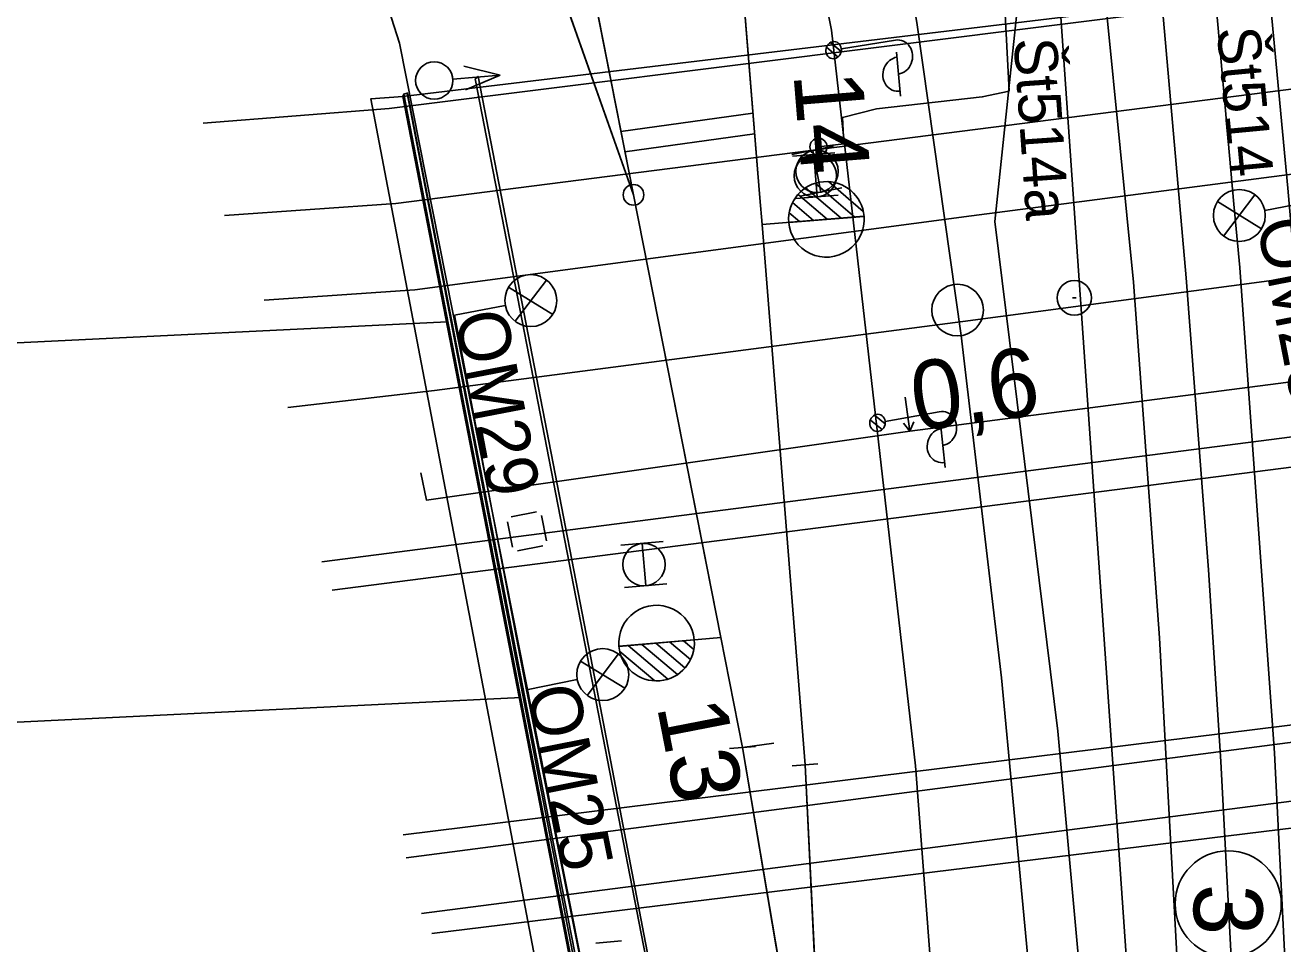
# Model space of a CAD drawing. Extents: x -545736 to -544888, y -1122892 to -1119128.
# Drawn here: x -545155.46 to -545118.92, y -1122344.28 to -1122317.59 of the extents above; entities that cross this region are included whole.
import ezdxf

# ---------------------------------------------------------------- set-up
doc = ezdxf.new("R2010")
doc.units = 0
for name, color, linetype in [('osvětlené plochy-hodnota-obrys', 7, 'Continuous'), ('Vrstva 1', 7, 'Continuous'), ('Vrstva 1 - Koleje', 7, 'Continuous'), ('Vrstva 13', 7, 'Continuous'), ('Vrstva 16', 7, 'Continuous'), ('Vrstva 17', 7, 'Continuous'), ('Vrstva 18', 7, 'Continuous'), ('Vrstva 19 - Staniceni', 7, 'Continuous'), ('Vrstva 2', 7, 'Continuous'), ('Vrstva 25', 7, 'Continuous'), ('Vrstva 26', 7, 'Continuous'), ('Vrstva 27', 7, 'Continuous'), ('Vrstva 28 - zabzar', 7, 'Continuous'), ('Vrstva 3', 7, 'Continuous'), ('Vrstva 3 - Lisy - Pocitaci body', 7, 'Continuous'), ('Vrstva 35', 7, 'Continuous'), ('Vrstva 4 - Teren - stezky - prechody - plochy', 7, 'Continuous'), ('Vrstva 41', 7, 'Continuous'), ('Vrstva 43', 7, 'Continuous'), ('Vrstva 44', 7, 'Continuous'), ('Vrstva 51', 7, 'Continuous'), ('Vrstva 63', 7, 'Continuous'), ('Vrstva 7', 7, 'Continuous'), ('Vrstva 7 - Namezniky-vystroj', 7, 'Continuous')]:
    doc.layers.add(name, color=color, linetype=linetype)

msp = doc.modelspace()

# ---------------------------------------------------------------- linework, layer by layer
at = {"layer": 'osvětlené plochy-hodnota-obrys'}
for points in [[(-545132.033, -1122317.745), (-545201.844, -1121957.194), (-545188.779, -1121954.655), (-545199.189, -1121901.389)], [(-545144.58, -1122318.121), (-545152.135, -1122294.512), (-545180.579, -1122243.51)], [(-545132.033, -1122317.745), (-545129.589, -1122339.107), (-545127.859, -1122361.8), (-545127.515, -1122375.18), (-545135.106, -1122376.599)], [(-545137.063, -1122356.063), (-545144.58, -1122318.121)]]:
    msp.add_lwpolyline(points, dxfattribs=at)
at = {"layer": 'Vrstva 1'}
for p, q in [((-545134.616, -1122338.575), (-545135.245, -1122335.382)), ((-545133.705, -1122338.45), (-545134.616, -1122338.575)), ((-545132.094, -1122353.46), (-545132.798, -1122339.077))]:
    msp.add_line(p, q, dxfattribs=at)
for points in [[(-545137.784, -1122322.523), (-545141.85, -1122311.027), (-545145.756, -1122300.605), (-545151.826, -1122286.809), (-545158.816, -1122273.694), (-545169.453, -1122255.952), (-545171.427, -1122252.524)], [(-545134.113, -1122322.61), (-545134.901, -1122312.911), (-545136.692, -1122290.81), (-545137.042, -1122286.746), (-545138.298, -1122270.6)], [(-545135.245, -1122335.382), (-545137.784, -1122322.523), (-545140.262, -1122309.975), (-545141.527, -1122303.562)], [(-545148.51, -1122325.585), (-545144.135, -1122325.279), (-545127.963, -1122323.132), (-545101.215, -1122319.654), (-545075.12, -1122316.237)], [(-545074.598, -1122319.154), (-545096.849, -1122322.043), (-545128.213, -1122326.198), (-545143.569, -1122328.203), (-545147.826, -1122328.702)], [(-545132.798, -1122339.077), (-545134.05, -1122323.387), (-545134.113, -1122322.61)], [(-545130.32, -1122369.98), (-545130.359, -1122369.476), (-545132.094, -1122353.46), (-545134.616, -1122338.575)]]:
    msp.add_lwpolyline(points, dxfattribs=at)
at = {"layer": 'Vrstva 1 - Koleje'}
for points in [[(-545134.062, -1122292.506), (-545132.157, -1122302.353), (-545130.539, -1122311.354), (-545129.539, -1122317.584), (-545128.265, -1122326.608), (-545127.089, -1122336.554), (-545126.08, -1122347.356), (-545125.746, -1122351.798), (-545125.108, -1122363.224), (-545124.804, -1122373.284), (-545124.747, -1122384.324), (-545124.929, -1122395.843), (-545125.151, -1122407.535)], [(-545123.042, -1122310.255), (-545122.888, -1122311.949), (-545122.418, -1122317.124), (-545121.725, -1122324.938), (-545121.08, -1122333.419), (-545120.723, -1122338.985), (-545120.287, -1122347.253), (-545119.757, -1122363.811)]]:
    msp.add_lwpolyline(points, dxfattribs=at)
msp.add_circle((-545120.506, -1122343.119), 1.542, dxfattribs=at)
at = {"layer": 'Vrstva 13'}
for p, q in [((-545129.89, -1122328.396), (-545129.755, -1122329.387)), ((-545129.755, -1122329.387), (-545129.755, -1122329.387)), ((-545143.8, -1122331.391), (-545143.8, -1122331.391))]:
    msp.add_line(p, q, dxfattribs=at)
for points in [[(-545073.9, -1122322.218), (-545103.114, -1122325.942), (-545129.755, -1122329.387), (-545143.8, -1122331.391), (-545143.965, -1122330.595)], [(-545073.9, -1122322.218), (-545103.114, -1122325.942), (-545129.755, -1122329.387), (-545143.8, -1122331.391), (-545143.965, -1122330.595)], [(-545129.938, -1122329.16), (-545129.755, -1122329.387), (-545129.64, -1122329.119)]]:
    msp.add_lwpolyline(points, dxfattribs=at)
at = {"layer": 'Vrstva 16'}
for points in [[(-545142.381, -1122319.151), (-545142.297, -1122319.083), (-545138.795, -1122337.17), (-545135.283, -1122355.47), (-545133.921, -1122365.261), (-545133.526, -1122369.231)], [(-545135.952, -1122365.507), (-545135.449, -1122369.3), (-545133.526, -1122369.231), (-545133.974, -1122365.248), (-545135.326, -1122355.49), (-545138.872, -1122337.255), (-545142.381, -1122319.151)], [(-545135.952, -1122365.507), (-545137.276, -1122355.81), (-545140.873, -1122337.475), (-545144.346, -1122319.566)]]:
    msp.add_lwpolyline(points, dxfattribs=at)
at = {"layer": 'Vrstva 17'}
for points in [[(-545150.29, -1122320.438), (-545144.887, -1122320.012), (-545115.504, -1122316.324), (-545074.789, -1122310.916)], [(-545074.698, -1122313.665), (-545111.863, -1122318.578), (-545144.692, -1122322.779), (-545149.67, -1122323.128)], [(-545073.337, -1122323.605), (-545111.06, -1122328.579), (-545146.838, -1122333.188)], [(-545144.388, -1122341.781), (-545101.123, -1122336.136), (-545071.272, -1122332.229)], [(-545071.207, -1122333.929), (-545110.714, -1122339.11), (-545143.945, -1122343.398)]]:
    msp.add_lwpolyline(points, dxfattribs=at)
at = {"layer": 'Vrstva 18'}
msp.add_line((-545137.533, -1122355.554), (-545144.484, -1122319.672), dxfattribs=at)
msp.add_line((-545137.533, -1122355.554), (-545144.484, -1122319.672), dxfattribs=at)
for points in [[(-545145.417, -1122319.736), (-545144.484, -1122319.672), (-545119.425, -1122316.644), (-545117.758, -1122316.442), (-545092.653, -1122313.15), (-545090.978, -1122312.91)], [(-545144.461, -1122319.602), (-545144.364, -1122319.571), (-545140.907, -1122337.513), (-545137.375, -1122355.784), (-545141.887, -1122356.444), (-545141.9, -1122356.335)], [(-545141.887, -1122356.444), (-545141.881, -1122356.447), (-545137.276, -1122355.81), (-545140.873, -1122337.475), (-545144.346, -1122319.566), (-545144.364, -1122319.571)]]:
    msp.add_lwpolyline(points, dxfattribs=at)
msp.add_lwpolyline([(-545138.528, -1122355.794), (-545137.533, -1122355.554), (-545137.478, -1122355.684), (-545140.981, -1122337.553), (-545144.461, -1122319.602), (-545144.484, -1122319.672), (-545145.417, -1122319.736)], close=True, dxfattribs=at)
at = {"layer": 'Vrstva 19 - Staniceni'}
msp.add_circle((-545128.369, -1122325.872), 0.75, dxfattribs=at)
at = {"layer": 'Vrstva 2'}
for p, q in [((-545137.784, -1122322.523), (-545140.262, -1122309.975)), ((-545137.784, -1122322.523), (-545141.85, -1122311.027)), ((-545134.113, -1122322.61), (-545134.901, -1122312.911)), ((-545132.502, -1122322.189), (-545131.352, -1122323.17)), ((-545132.119, -1122322.141), (-545131.109, -1122323.003)), ((-545135.622, -1122333.466), (-545137.784, -1122322.523)), ((-545133.002, -1122322.513), (-545132.156, -1122323.234)), ((-545132.785, -1122322.323), (-545131.753, -1122323.202)), ((-545134.05, -1122323.387), (-545134.113, -1122322.61)), ((-545133.162, -1122322.75), (-545132.557, -1122323.266)), ((-545131.088, -1122323.142), (-545134.05, -1122323.387)), ((-545131.085, -1122323.149), (-545133.273, -1122323.323)), ((-545133.258, -1122323.043), (-545132.959, -1122323.298)), ((-545131.085, -1122323.148), (-545131.085, -1122323.149)), ((-545135.245, -1122335.382), (-545135.622, -1122333.466)), ((-545138.206, -1122335.644), (-545135.245, -1122335.382)), ((-545138.209, -1122335.637), (-545136.021, -1122335.451)), ((-545138.208, -1122335.638), (-545138.209, -1122335.637)), ((-545136.786, -1122336.589), (-545137.942, -1122335.614)), ((-545136.504, -1122336.453), (-545137.54, -1122335.58)), ((-545136.288, -1122336.262), (-545137.138, -1122335.546)), ((-545136.129, -1122336.024), (-545136.737, -1122335.512)), ((-545136.035, -1122335.73), (-545136.335, -1122335.478)), ((-545137.168, -1122336.639), (-545138.184, -1122335.784)), ((-545134.242, -1122338.544), (-545134.99, -1122338.606)), ((-545132.094, -1122353.46), (-545134.616, -1122338.575)), ((-545132.424, -1122339.047), (-545133.172, -1122339.107))]:
    msp.add_line(p, q, dxfattribs=at)
msp.add_lwpolyline([(-545130.32, -1122369.98), (-545132.094, -1122353.46), (-545132.798, -1122339.077)], dxfattribs=at)
msp.add_circle((-545137.784, -1122322.523), 0.3, dxfattribs=at)
for centre, radius, start, end in [((-545132.18, -1122323.236), 1.098, 4.5819, 184.5427), ((-545132.18, -1122323.237), 1.097, 184.4924, 4.9619), ((-545137.114, -1122335.543), 1.097, 4.8252, 185.2947), ((-545137.114, -1122335.544), 1.098, 184.9147, 4.8755)]:
    msp.add_arc(centre, radius, start, end, dxfattribs=at)
at = {"layer": 'Vrstva 25'}
for p, q in [((-545132.056, -1122318.097), (-545131.749, -1122318.358)), ((-545131.744, -1122318.286), (-545130.172, -1122318.031)), ((-545132.176, -1122318.236), (-545131.841, -1122318.52)), ((-545130.14, -1122318.375), (-545130.022, -1122319.656)), ((-545120.642, -1122323.721), (-545119.729, -1122322.522)), ((-545120.821, -1122322.721), (-545119.537, -1122323.513)), ((-545119.442, -1122322.981), (-545117.97, -1122322.694)), ((-545140.308, -1122324.999), (-545141.224, -1122326.196)), ((-545140.131, -1122325.999), (-545141.413, -1122325.204)), ((-545141.509, -1122325.735), (-545142.982, -1122326.019)), ((-545130.902, -1122329.065), (-545130.563, -1122329.343)), ((-545130.785, -1122328.924), (-545130.473, -1122329.179)), ((-545130.47, -1122329.106), (-545128.9, -1122328.823)), ((-545128.863, -1122329.167), (-545128.725, -1122330.443)), ((-545138.038, -1122336.858), (-545139.325, -1122336.072)), ((-545138.221, -1122335.859), (-545139.129, -1122337.063)), ((-545139.417, -1122336.604), (-545140.888, -1122336.898))]:
    msp.add_line(p, q, dxfattribs=at)
for centre in [(-545120.183, -1122323.123), (-545140.768, -1122325.595), (-545138.677, -1122336.459)]:
    msp.add_circle(centre, 0.754, dxfattribs=at)
for centre in [(-545131.969, -1122318.322), (-545131.969, -1122318.322), (-545130.694, -1122329.147), (-545130.694, -1122329.147)]:
    msp.add_ellipse(centre, major_axis=(-0.055, -0.244), ratio=0.897978, dxfattribs=at)
for centre, start_param, end_param in [((-545130.127, -1122318.523), 3.486674, 6.628267), ((-545130.087, -1122319.017), 0.33282, 3.498937), ((-545128.847, -1122329.314), 3.50354, 6.645133), ((-545128.8, -1122329.806), 0.349685, 3.515802)]:
    msp.add_ellipse(centre, major_axis=(0.109, 0.488), ratio=0.897978, start_param=start_param, end_param=end_param, dxfattribs=at)
at = {"layer": 'Vrstva 26'}
msp.add_lwpolyline([(-545138.421, -1122349.25), (-545140.888, -1122336.898), (-545142.982, -1122326.019)], dxfattribs=at)
at = {"layer": 'Vrstva 27'}
msp.add_line((-545132.408, -1122321.155), (-545132.412, -1122321.105), dxfattribs=at)
msp.add_circle((-545132.41, -1122321.13), 0.25, dxfattribs=at)
at = {"layer": 'Vrstva 28 - zabzar'}
for points in [[(-545131.71, -1122320.28), (-545130.72, -1122320.03), (-545127.65, -1122319.68), (-545126.87, -1122319.51), (-545127.17, -1122313.73), (-545127.74, -1122310.03), (-545128.49, -1122305.02), (-545132.37, -1122285.71), (-545134.29, -1122275.4), (-545134.91, -1122272.08), (-545136.78, -1122260.85), (-545137.78, -1122255.73), (-545136.19, -1122247.06), (-545136.38, -1122244.55), (-545136.66, -1122244.12), (-545137.71, -1122244.42), (-545138.82, -1122245.14)], [(-545132.5, -1122321.97), (-545132.41, -1122321.13), (-545131.67, -1122321.04), (-545131.71, -1122320.28)]]:
    msp.add_lwpolyline(points, dxfattribs=at)
at = {"layer": 'Vrstva 3'}
for p, q in [((-545141.657, -1122319.051), (-545142.716, -1122318.789)), ((-545141.657, -1122319.051), (-545143.033, -1122319.161)), ((-545141.657, -1122319.051), (-545142.661, -1122319.477)), ((-545131.969, -1122321.114), (-545133.179, -1122321.35)), ((-545132.574, -1122321.232), (-545132.338, -1122322.442)), ((-545131.733, -1122322.324), (-545132.943, -1122322.56)), ((-545136.92, -1122332.595), (-545138.148, -1122332.699)), ((-545137.534, -1122332.647), (-545137.43, -1122333.875)), ((-545136.816, -1122333.823), (-545138.044, -1122333.927))]:
    msp.add_line(p, q, dxfattribs=at)
for centre, radius in [((-545143.573, -1122319.202), 0.542), ((-545132.455, -1122321.839), 0.616), ((-545137.481, -1122333.263), 0.616)]:
    msp.add_circle(centre, radius, dxfattribs=at)
at = {"layer": 'Vrstva 3 - Lisy - Pocitaci body'}
for p, q in [((-545131.935, -1122321.307), (-545133.163, -1122321.405)), ((-545132.549, -1122321.356), (-545132.451, -1122322.584)), ((-545131.837, -1122322.535), (-545133.065, -1122322.633))]:
    msp.add_line(p, q, dxfattribs=at)
msp.add_circle((-545132.499, -1122321.972), 0.616, dxfattribs=at)
at = {"layer": 'Vrstva 35'}
msp.add_lwpolyline([(-545131.71, -1122320.28), (-545130.72, -1122320.03), (-545127.65, -1122319.68), (-545126.87, -1122319.51)], dxfattribs=at)
at = {"layer": 'Vrstva 4 - Teren - stezky - prechody - plochy'}
for points in [[(-545134.419, -1122184.931), (-545132.535, -1122196.254), (-545130.677, -1122210.051), (-545129.096, -1122226.431), (-545125.676, -1122263.286), (-545123.016, -1122292.195), (-545121.493, -1122309.846), (-545120.342, -1122322.797), (-545120.169, -1122324.632), (-545119.157, -1122338.738), (-545118.475, -1122352.352), (-545118.073, -1122366.062)], [(-545128.454, -1122213.597), (-545128.794, -1122213.639), (-545127.617, -1122226.25), (-545124.215, -1122262.597), (-545121.706, -1122290.72), (-545119.946, -1122309.868), (-545118.778, -1122322.333), (-545118.56, -1122324.778), (-545117.691, -1122338.703), (-545117.015, -1122352.515), (-545116.676, -1122364.827), (-545116.693, -1122366.257)], [(-545123.517, -1122364.601), (-545124.466, -1122348.964), (-545125.458, -1122338.104), (-545127.29, -1122323.298), (-545126.412, -1122315.029), (-545125.745, -1122313.441), (-545127.424, -1122298.636), (-545130.054, -1122282.825), (-545134.787, -1122257.879), (-545137.203, -1122247.21), (-545137.508, -1122245.363), (-545138.109, -1122242.449), (-545138.41, -1122240.724), (-545136.355, -1122240.354)], [(-545121.396, -1122364.457), (-545121.715, -1122349.729), (-545122.506, -1122335.393), (-545123.254, -1122325.065), (-545124.429, -1122313.28), (-545125.788, -1122299.621), (-545128.668, -1122281.429), (-545132.975, -1122257.739), (-545136.355, -1122240.354)]]:
    msp.add_lwpolyline(points, dxfattribs=at)
at = {"layer": 'Vrstva 41'}
for p, q in [((-545141.342, -1122331.879), (-545140.606, -1122331.735)), ((-545141.297, -1122332.762), (-545141.441, -1122332.026)), ((-545140.459, -1122331.834), (-545140.315, -1122332.57)), ((-545140.414, -1122332.717), (-545141.15, -1122332.861)), ((-545138.88, -1122344.259), (-545138.133, -1122344.196))]:
    msp.add_line(p, q, dxfattribs=at)
at = {"layer": 'Vrstva 44'}
msp.add_lwpolyline([(-545122.135, -1122363.813), (-545125.431, -1122316.509), (-545125.432, -1122316.481), (-545125.415, -1122316.517), (-545119.824, -1122316.115), (-545119.782, -1122316.126), (-545119.825, -1122316.085), (-545120.793, -1122305.847), (-545120.773, -1122305.736)], dxfattribs=at)
at = {"layer": 'Vrstva 51'}
for points in [[(-545074.789, -1122310.916), (-545115.504, -1122316.324), (-545144.887, -1122320.012), (-545150.29, -1122320.438)], [(-545149.67, -1122323.128), (-545144.692, -1122322.779), (-545111.863, -1122318.578), (-545074.698, -1122313.665)], [(-545073.267, -1122324.451), (-545104.854, -1122328.662), (-545146.538, -1122334.004)], [(-545144.475, -1122341.116), (-545106.889, -1122336.465), (-545071.428, -1122331.846)], [(-545071.13, -1122334.601), (-545109.993, -1122339.851), (-545143.647, -1122343.975)]]:
    msp.add_lwpolyline(points, dxfattribs=at)
at = {"layer": 'Vrstva 63'}
for p, q in [((-545143.201, -1122326.21), (-545173.091, -1122327.674)), ((-545141.047, -1122337.127), (-545170.48, -1122338.568))]:
    msp.add_line(p, q, dxfattribs=at)
at = {"layer": 'Vrstva 7'}
for p, q in [((-545138.147, -1122320.684), (-545134.314, -1122320.151)), ((-545138.031, -1122321.274), (-545134.265, -1122320.75))]:
    msp.add_line(p, q, dxfattribs=at)
at = {"layer": 'Vrstva 7 - Namezniky-vystroj'}
msp.add_line((-545125.027, -1122325.515), (-545124.927, -1122325.515), dxfattribs=at)
msp.add_circle((-545124.977, -1122325.515), 0.5, dxfattribs=at)

# ---------------------------------------------------------------- texts
at = {"layer": 'Vrstva 1 - Koleje'}
msp.add_text('3', height=2, rotation=269.3507, dxfattribs=at).set_placement((-545121.499, -1122342.534))
at = {"layer": 'Vrstva 13'}
msp.add_text('0,6', height=2, rotation=7.7444, dxfattribs=at).set_placement((-545129.582, -1122329.395))
at = {"layer": 'Vrstva 2'}
for s, rotation, p in [('14', 274.6477, (-545133.138, -1122319.01)), ('13', 281.0299, (-545137.11, -1122337.372))]:
    msp.add_text(s, height=2, rotation=rotation, dxfattribs=at).set_placement(p)
at = {"layer": 'Vrstva 25'}
for s, rotation, p in [('OM28', 281.0398, (-545119.683, -1122323.319)), ('OM29', 280.8951, (-545142.982, -1122326.019)), ('OM25', 281.2948, (-545140.888, -1122336.898))]:
    msp.add_text(s, height=1.5, rotation=rotation, dxfattribs=at).set_placement(p)
at = {"layer": 'Vrstva 43'}
for s, rotation, p in [('Št514', 275.4012, (-545120.841, -1122317.693)), ('Št514a', 273.9858, (-545126.74, -1122317.998))]:
    msp.add_text(s, height=1.25, rotation=rotation, dxfattribs=at).set_placement(p)

doc.saveas('drawing.dxf')
